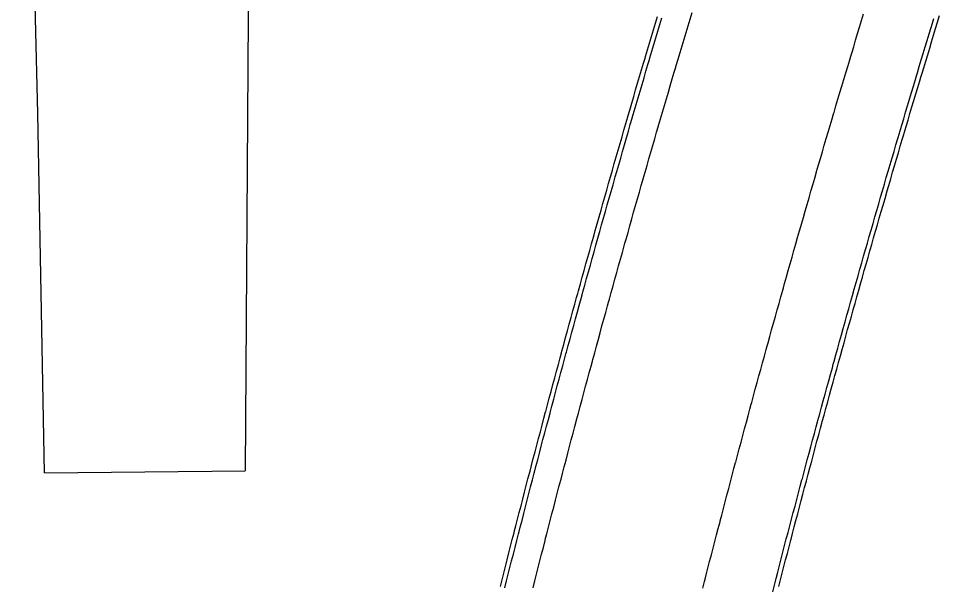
# Model space of a CAD drawing. Extents: x 2145147 to 2158018, y 137519 to 148068.
# Drawn here: x 2150894.8 to 2151029.1, y 141458.3 to 141541.1 of the extents above; entities that cross this region are included whole.
import ezdxf

# ---------------------------------------------------------------- set-up
doc = ezdxf.new("R2010")
doc.units = 0
doc.layers.add('PR_Phasing_Pavement_1', color=7, linetype='Continuous')

msp = doc.modelspace()

# ---------------------------------------------------------------- linework, layer by layer
at = {"layer": 'PR_Phasing_Pavement_1'}
msp.add_line((2150898.59, 141474.8), (2150927.85, 141475.06), dxfattribs=at)
for points in [[(2150928.4, 141975.08), (2150928.53, 141950.21), (2150928.9, 141903.91), (2150929.51, 141842.6), (2150929.74, 141766.67), (2150929.51, 141746.86), (2150929.79, 141685.37), (2150928.94, 141612.52), (2150928.37, 141556.13), (2150927.85, 141475.06)], [(2150898.59, 141474.8), (2150897.58, 141527.21), (2150895.91, 141596.82), (2150894.8, 141673.07), (2150894.77, 141677.93)], [(2150965.04, 141458.19), (2150965.29, 141459.17), (2150965.53, 141460.15), (2150965.78, 141461.14), (2150966.03, 141462.12), (2150966.28, 141463.11), (2150966.53, 141464.09), (2150966.78, 141465.07), (2150967.03, 141466.06), (2150967.12, 141466.4), (2150967.29, 141467.04), (2150967.54, 141468.02), (2150967.79, 141469.01), (2150968.05, 141469.99), (2150968.3, 141470.97), (2150968.55, 141471.95), (2150968.81, 141472.94), (2150969.06, 141473.92), (2150969.32, 141474.9), (2150969.36, 141475.05), (2150969.58, 141475.88), (2150969.83, 141476.86), (2150970.09, 141477.85), (2150970.35, 141478.83), (2150970.61, 141479.81), (2150970.87, 141480.79), (2150971.13, 141481.77), (2150971.39, 141482.75), (2150971.64, 141483.69), (2150971.65, 141483.73), (2150971.91, 141484.71), (2150972.17, 141485.7), (2150972.43, 141486.68), (2150972.7, 141487.66), (2150972.96, 141488.64), (2150973.22, 141489.62), (2150973.49, 141490.6), (2150973.75, 141491.58), (2150973.95, 141492.32), (2150974.02, 141492.56), (2150974.28, 141493.54), (2150974.55, 141494.52), (2150974.82, 141495.49), (2150975.08, 141496.47), (2150975.35, 141497.45), (2150975.62, 141498.43), (2150975.89, 141499.41), (2150976.16, 141500.39), (2150976.31, 141500.94), (2150976.43, 141501.37), (2150976.7, 141502.35), (2150976.97, 141503.32), (2150977.24, 141504.3), (2150977.51, 141505.28), (2150977.79, 141506.26), (2150978.06, 141507.24), (2150978.33, 141508.21), (2150978.61, 141509.19), (2150978.71, 141509.54), (2150978.88, 141510.17), (2150979.16, 141511.14), (2150979.43, 141512.12), (2150979.71, 141513.1), (2150979.98, 141514.07), (2150980.26, 141515.05), (2150980.54, 141516.03), (2150980.82, 141517), (2150981.1, 141517.98), (2150981.14, 141518.14), (2150981.38, 141518.96), (2150981.65, 141519.93), (2150981.93, 141520.91), (2150982.22, 141521.88), (2150982.5, 141522.86), (2150982.78, 141523.83), (2150983.06, 141524.81), (2150983.34, 141525.78), (2150983.62, 141526.72), (2150983.63, 141526.76), (2150983.91, 141527.73), (2150984.19, 141528.71), (2150984.48, 141529.68), (2150984.76, 141530.65), (2150985.05, 141531.63), (2150985.34, 141532.6), (2150985.62, 141533.58), (2150985.91, 141534.55), (2150986.13, 141535.3), (2150986.2, 141535.52), (2150986.49, 141536.5), (2150986.78, 141537.47), (2150987.06, 141538.44), (2150987.35, 141539.41), (2150987.65, 141540.39), (2150987.94, 141541.36)], [(2150965.68, 141458.02), (2150965.93, 141459.01), (2150966.18, 141459.99), (2150966.43, 141460.97), (2150966.68, 141461.96), (2150966.93, 141462.94), (2150967.18, 141463.92), (2150967.43, 141464.91), (2150967.68, 141465.89), (2150967.77, 141466.24), (2150967.93, 141466.87), (2150968.19, 141467.86), (2150968.44, 141468.84), (2150968.69, 141469.82), (2150968.95, 141470.8), (2150969.2, 141471.79), (2150969.45, 141472.77), (2150969.71, 141473.75), (2150969.97, 141474.73), (2150970.01, 141474.88), (2150970.22, 141475.71), (2150970.48, 141476.7), (2150970.74, 141477.68), (2150971, 141478.66), (2150971.25, 141479.64), (2150971.51, 141480.62), (2150971.77, 141481.6), (2150972.03, 141482.58), (2150972.28, 141483.52), (2150972.29, 141483.56), (2150972.55, 141484.54), (2150972.82, 141485.52), (2150973.08, 141486.5), (2150973.34, 141487.48), (2150973.6, 141488.46), (2150973.87, 141489.44), (2150974.13, 141490.42), (2150974.4, 141491.4), (2150974.6, 141492.15), (2150974.66, 141492.38), (2150974.93, 141493.36), (2150975.19, 141494.34), (2150975.46, 141495.32), (2150975.73, 141496.3), (2150976, 141497.28), (2150976.26, 141498.26), (2150976.53, 141499.23), (2150976.8, 141500.21), (2150976.95, 141500.76), (2150977.07, 141501.19), (2150977.34, 141502.17), (2150977.61, 141503.15), (2150977.88, 141504.12), (2150978.16, 141505.1), (2150978.43, 141506.08), (2150978.7, 141507.06), (2150978.97, 141508.03), (2150979.25, 141509.01), (2150979.35, 141509.36), (2150979.52, 141509.99), (2150979.8, 141510.96), (2150980.07, 141511.94), (2150980.35, 141512.92), (2150980.63, 141513.89), (2150980.9, 141514.87), (2150981.18, 141515.84), (2150981.46, 141516.82), (2150981.74, 141517.8), (2150981.78, 141517.96), (2150982.02, 141518.77), (2150982.3, 141519.75), (2150982.58, 141520.72), (2150982.86, 141521.7), (2150983.14, 141522.67), (2150983.42, 141523.65), (2150983.7, 141524.62), (2150983.98, 141525.6), (2150984.26, 141526.54), (2150984.27, 141526.57), (2150984.55, 141527.55), (2150984.83, 141528.52), (2150985.12, 141529.49), (2150985.4, 141530.47), (2150985.69, 141531.44), (2150985.98, 141532.41), (2150986.26, 141533.39), (2150986.55, 141534.36), (2150986.77, 141535.11), (2150986.84, 141535.33), (2150987.13, 141536.31), (2150987.41, 141537.28), (2150987.7, 141538.25), (2150987.99, 141539.22), (2150988.28, 141540.2), (2150988.57, 141541.17)], [(2150969.81, 141458.03), (2150970.06, 141459.01), (2150970.31, 141459.99), (2150970.56, 141460.97), (2150970.8, 141461.96), (2150971.05, 141462.94), (2150971.31, 141463.92), (2150971.56, 141464.9), (2150971.64, 141465.25), (2150971.81, 141465.88), (2150972.06, 141466.86), (2150972.31, 141467.84), (2150972.56, 141468.82), (2150972.82, 141469.8), (2150973.07, 141470.78), (2150973.33, 141471.76), (2150973.58, 141472.74), (2150973.84, 141473.72), (2150973.88, 141473.87), (2150974.09, 141474.7), (2150974.35, 141475.68), (2150974.61, 141476.66), (2150974.86, 141477.64), (2150975.12, 141478.62), (2150975.38, 141479.6), (2150975.64, 141480.58), (2150975.9, 141481.56), (2150976.15, 141482.49), (2150976.16, 141482.53), (2150976.42, 141483.51), (2150976.68, 141484.49), (2150976.94, 141485.47), (2150977.2, 141486.45), (2150977.47, 141487.42), (2150977.73, 141488.4), (2150977.99, 141489.38), (2150978.26, 141490.36), (2150978.46, 141491.1), (2150978.52, 141491.34), (2150978.79, 141492.31), (2150979.05, 141493.29), (2150979.32, 141494.27), (2150979.59, 141495.24), (2150979.85, 141496.22), (2150980.12, 141497.2), (2150980.39, 141498.17), (2150980.66, 141499.15), (2150980.81, 141499.7), (2150980.93, 141500.13), (2150981.2, 141501.1), (2150981.47, 141502.08), (2150981.74, 141503.05), (2150982.01, 141504.03), (2150982.28, 141505), (2150982.55, 141505.98), (2150982.83, 141506.95), (2150983.1, 141507.93), (2150983.2, 141508.28), (2150983.37, 141508.9), (2150983.65, 141509.88), (2150983.92, 141510.85), (2150984.2, 141511.83), (2150984.47, 141512.8), (2150984.75, 141513.78), (2150985.03, 141514.75), (2150985.31, 141515.72), (2150985.58, 141516.7), (2150985.63, 141516.86), (2150985.86, 141517.67), (2150986.14, 141518.64), (2150986.42, 141519.62), (2150986.7, 141520.59), (2150986.98, 141521.56), (2150987.26, 141522.54), (2150987.54, 141523.51), (2150987.82, 141524.48), (2150988.1, 141525.42), (2150988.11, 141525.45), (2150988.39, 141526.43), (2150988.67, 141527.4), (2150988.96, 141528.37), (2150989.24, 141529.34), (2150989.53, 141530.31), (2150989.81, 141531.28), (2150990.1, 141532.26), (2150990.39, 141533.23), (2150990.61, 141533.97), (2150990.67, 141534.2), (2150990.96, 141535.17), (2150991.25, 141536.14), (2150991.54, 141537.11), (2150991.83, 141538.08), (2150992.12, 141539.05), (2150992.41, 141540.02), (2150992.7, 141540.99), (2150992.99, 141541.96)], [(2150994.56, 141457.98), (2150994.81, 141458.95), (2150994.89, 141459.29), (2150995.05, 141459.92), (2150995.3, 141460.88), (2150995.55, 141461.85), (2150995.8, 141462.82), (2150996.05, 141463.79), (2150996.3, 141464.76), (2150996.55, 141465.73), (2150996.81, 141466.69), (2150997.06, 141467.66), (2150997.1, 141467.81), (2150997.31, 141468.63), (2150997.56, 141469.6), (2150997.82, 141470.56), (2150998.07, 141471.53), (2150998.33, 141472.5), (2150998.58, 141473.46), (2150998.84, 141474.43), (2150999.1, 141475.4), (2150999.34, 141476.32), (2150999.35, 141476.36), (2150999.61, 141477.33), (2150999.87, 141478.3), (2151000.13, 141479.26), (2151000.38, 141480.23), (2151000.64, 141481.19), (2151000.9, 141482.16), (2151001.16, 141483.13), (2151001.42, 141484.09), (2151001.62, 141484.82), (2151001.69, 141485.06), (2151001.95, 141486.02), (2151002.21, 141486.99), (2151002.47, 141487.95), (2151002.74, 141488.92), (2151003, 141489.88), (2151003.27, 141490.84), (2151003.53, 141491.81), (2151003.8, 141492.77), (2151003.94, 141493.31), (2151004.06, 141493.74), (2151004.33, 141494.7), (2151004.59, 141495.66), (2151004.86, 141496.63), (2151005.13, 141497.59), (2151005.4, 141498.55), (2151005.67, 141499.52), (2151005.94, 141500.48), (2151006.21, 141501.44), (2151006.3, 141501.79), (2151006.48, 141502.41), (2151006.75, 141503.37), (2151007.02, 141504.33), (2151007.29, 141505.29), (2151007.56, 141506.26), (2151007.84, 141507.22), (2151008.11, 141508.18), (2151008.38, 141509.14), (2151008.66, 141510.1), (2151008.7, 141510.26), (2151008.93, 141511.06), (2151009.21, 141512.03), (2151009.49, 141512.99), (2151009.76, 141513.95), (2151010.04, 141514.91), (2151010.32, 141515.87), (2151010.59, 141516.83), (2151010.87, 141517.79), (2151011.14, 141518.72), (2151011.15, 141518.75), (2151011.43, 141519.71), (2151011.71, 141520.67), (2151011.99, 141521.63), (2151012.27, 141522.59), (2151012.56, 141523.55), (2151012.84, 141524.51), (2151013.12, 141525.47), (2151013.4, 141526.43), (2151013.62, 141527.16), (2151013.69, 141527.39), (2151013.97, 141528.35), (2151014.25, 141529.3), (2151014.54, 141530.26), (2151014.83, 141531.22), (2151015.11, 141532.18), (2151015.4, 141533.14), (2151015.69, 141534.1), (2151015.97, 141535.05), (2151016.14, 141535.6), (2151016.26, 141536.01), (2151016.55, 141536.97), (2151016.84, 141537.93), (2151017.13, 141538.88), (2151017.42, 141539.84), (2151017.71, 141540.8), (2151018, 141541.75)], [(2151004.74, 141457.43), (2151004.99, 141458.39), (2151005.24, 141459.36), (2151005.48, 141460.32), (2151005.73, 141461.28), (2151005.98, 141462.25), (2151006.23, 141463.21), (2151006.48, 141464.17), (2151006.73, 141465.14), (2151006.77, 141465.29), (2151006.99, 141466.1), (2151007.24, 141467.06), (2151007.49, 141468.02), (2151007.74, 141468.98), (2151008, 141469.95), (2151008.25, 141470.91), (2151008.51, 141471.87), (2151008.76, 141472.83), (2151009, 141473.75), (2151009.02, 141473.79), (2151009.27, 141474.75), (2151009.53, 141475.72), (2151009.79, 141476.68), (2151010.04, 141477.64), (2151010.3, 141478.6), (2151010.56, 141479.56), (2151010.82, 141480.52), (2151011.08, 141481.48), (2151011.28, 141482.21), (2151011.34, 141482.44), (2151011.6, 141483.4), (2151011.86, 141484.36), (2151012.12, 141485.32), (2151012.38, 141486.28), (2151012.65, 141487.24), (2151012.91, 141488.2), (2151013.17, 141489.16), (2151013.44, 141490.12), (2151013.58, 141490.65), (2151013.7, 141491.07), (2151013.97, 141492.03), (2151014.23, 141492.99), (2151014.5, 141493.95), (2151014.76, 141494.91), (2151015.03, 141495.87), (2151015.3, 141496.83), (2151015.57, 141497.78), (2151015.83, 141498.74), (2151015.93, 141499.09), (2151016.1, 141499.7), (2151016.37, 141500.66), (2151016.64, 141501.61), (2151016.91, 141502.57), (2151017.19, 141503.53), (2151017.46, 141504.49), (2151017.73, 141505.44), (2151018, 141506.4), (2151018.27, 141507.36), (2151018.32, 141507.51), (2151018.55, 141508.31), (2151018.82, 141509.27), (2151019.1, 141510.22), (2151019.37, 141511.18), (2151019.65, 141512.14), (2151019.92, 141513.09), (2151020.2, 141514.05), (2151020.48, 141515), (2151020.74, 141515.92), (2151020.75, 141515.96), (2151021.03, 141516.91), (2151021.31, 141517.87), (2151021.59, 141518.82), (2151021.87, 141519.78), (2151022.15, 141520.73), (2151022.43, 141521.69), (2151022.71, 141522.64), (2151022.99, 141523.59), (2151023.21, 141524.33), (2151023.28, 141524.55), (2151023.56, 141525.5), (2151023.84, 141526.46), (2151024.12, 141527.41), (2151024.41, 141528.36), (2151024.69, 141529.32), (2151024.98, 141530.27), (2151025.26, 141531.22), (2151025.55, 141532.17), (2151025.71, 141532.72), (2151025.84, 141533.13), (2151026.12, 141534.08), (2151026.41, 141535.03), (2151026.7, 141535.98), (2151026.99, 141536.94), (2151027.28, 141537.89), (2151027.57, 141538.84), (2151027.86, 141539.79), (2151028.15, 141540.74), (2151028.25, 141541.09)], [(2151005.63, 141458.23), (2151005.88, 141459.19), (2151006.13, 141460.15), (2151006.38, 141461.12), (2151006.63, 141462.08), (2151006.88, 141463.04), (2151007.13, 141464.01), (2151007.38, 141464.97), (2151007.42, 141465.12), (2151007.63, 141465.93), (2151007.88, 141466.89), (2151008.14, 141467.85), (2151008.39, 141468.82), (2151008.64, 141469.78), (2151008.9, 141470.74), (2151009.15, 141471.7), (2151009.4, 141472.66), (2151009.65, 141473.58), (2151009.66, 141473.62), (2151009.92, 141474.58), (2151010.17, 141475.54), (2151010.43, 141476.5), (2151010.69, 141477.46), (2151010.94, 141478.42), (2151011.2, 141479.39), (2151011.46, 141480.35), (2151011.72, 141481.31), (2151011.92, 141482.03), (2151011.98, 141482.27), (2151012.24, 141483.22), (2151012.5, 141484.18), (2151012.76, 141485.14), (2151013.03, 141486.1), (2151013.29, 141487.06), (2151013.55, 141488.02), (2151013.81, 141488.98), (2151014.08, 141489.94), (2151014.23, 141490.48), (2151014.34, 141490.9), (2151014.61, 141491.86), (2151014.87, 141492.81), (2151015.14, 141493.77), (2151015.41, 141494.73), (2151015.67, 141495.69), (2151015.94, 141496.65), (2151016.21, 141497.6), (2151016.48, 141498.56), (2151016.57, 141498.91), (2151016.75, 141499.52), (2151017.02, 141500.48), (2151017.29, 141501.43), (2151017.56, 141502.39), (2151017.83, 141503.35), (2151018.1, 141504.3), (2151018.37, 141505.26), (2151018.64, 141506.22), (2151018.92, 141507.17), (2151018.96, 141507.33), (2151019.19, 141508.13), (2151019.46, 141509.08), (2151019.74, 141510.04), (2151020.01, 141511), (2151020.29, 141511.95), (2151020.56, 141512.91), (2151020.84, 141513.86), (2151021.12, 141514.82), (2151021.38, 141515.74), (2151021.39, 141515.77), (2151021.67, 141516.73), (2151021.95, 141517.68), (2151022.23, 141518.64), (2151022.51, 141519.59), (2151022.79, 141520.54), (2151023.07, 141521.5), (2151023.35, 141522.45), (2151023.63, 141523.41), (2151023.85, 141524.14), (2151023.91, 141524.36), (2151024.2, 141525.31), (2151024.48, 141526.27), (2151024.76, 141527.22), (2151025.05, 141528.17), (2151025.33, 141529.13), (2151025.62, 141530.08), (2151025.9, 141531.03), (2151026.19, 141531.98), (2151026.35, 141532.52), (2151026.47, 141532.94), (2151026.76, 141533.89), (2151027.05, 141534.84), (2151027.34, 141535.79), (2151027.63, 141536.74), (2151027.91, 141537.69), (2151028.2, 141538.65), (2151028.49, 141539.6), (2151028.78, 141540.55), (2151028.89, 141540.9)], [(2151028.89, 141540.9), (2151029.07, 141541.5)]]:
    msp.add_lwpolyline(points, dxfattribs=at)

doc.saveas('drawing.dxf')
